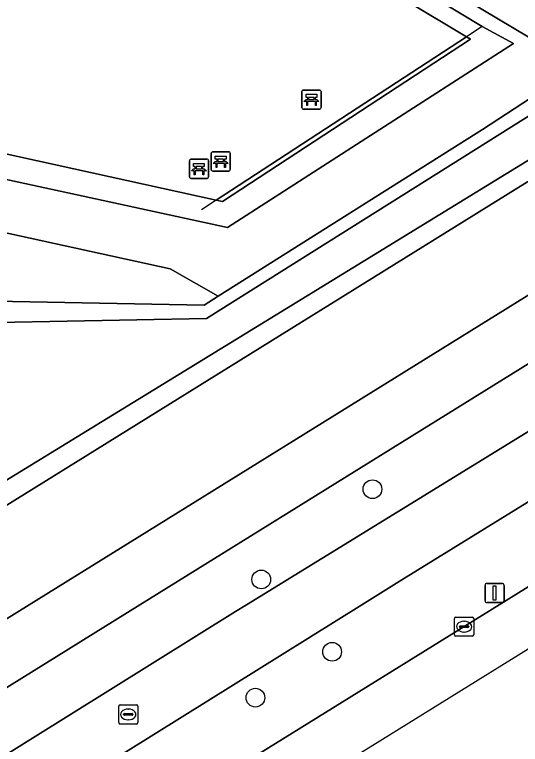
# Model space of a CAD drawing. Extents: x 159352 to 160617, y 385888 to 387323.
# Drawn here: x 160216.61 to 160243.02, y 386242.72 to 386280.84 of the extents above; entities that cross this region are included whole.
import ezdxf

# ---------------------------------------------------------------- set-up
doc = ezdxf.new("R2010")
doc.units = 0
for name, color, linetype in [('IMGEO_Bank', 7, 'Continuous'), ('IMGEO_Berm_groen', 7, 'Continuous'), ('IMGEO_Boom', 7, 'Continuous'), ('IMGEO_Fietspad_open', 7, 'Continuous'), ('IMGEO_Groenvoorziening', 7, 'Continuous'), ('IMGEO_Haag', 7, 'Continuous'), ('IMGEO_Hek', 7, 'Continuous'), ('IMGEO_Kolk', 7, 'Continuous'), ('IMGEO_Lichtmast', 7, 'Continuous'), ('IMGEO_Oever', 7, 'Continuous'), ('IMGEO_Rijbaan_regionaal_gesloten', 7, 'Continuous'), ('IMGEO_Rioolput', 7, 'Continuous'), ('IMGEO_Terreindeel_zand', 7, 'Continuous'), ('IMGEO_Voetpad_open', 7, 'Continuous'), ('IMGEO_Waterloop', 7, 'Continuous')]:
    doc.layers.add(name, color=color, linetype=linetype)

msp = doc.modelspace()

# ---------------------------------------------------------------- linework, layer by layer
at = {"layer": 'IMGEO_Bank'}
for p, q in [((160231.608, 386275.975), (160231.608, 386276.816)), ((160231.608, 386276.816), (160231.608, 386275.975)), ((160231.683, 386276.9), (160232.524, 386276.9)), ((160232.524, 386276.9), (160231.683, 386276.9)), ((160232.608, 386276.825), (160232.608, 386275.984)), ((160232.608, 386275.984), (160232.608, 386276.825)), ((160232.305, 386276.298), (160231.912, 386276.298)), ((160231.917, 386276.406), (160231.917, 386276.512)), ((160231.961, 386276.512), (160231.961, 386276.406)), ((160232.249, 386276.518), (160231.967, 386276.518)), ((160231.967, 386276.4), (160232.249, 386276.4)), ((160232.255, 386276.406), (160232.255, 386276.512)), ((160232.299, 386276.512), (160232.299, 386276.406)), ((160232.533, 386275.9), (160231.692, 386275.9)), ((160231.692, 386275.9), (160232.533, 386275.9)), ((160226.871, 386272.745), (160226.871, 386273.586)), ((160226.871, 386273.586), (160226.871, 386272.745)), ((160226.946, 386273.67), (160227.787, 386273.67)), ((160227.787, 386273.67), (160226.946, 386273.67)), ((160227.871, 386273.595), (160227.871, 386272.754)), ((160227.871, 386272.754), (160227.871, 386273.595)), ((160225.734, 386272.362), (160225.734, 386273.203)), ((160225.734, 386273.203), (160225.734, 386272.362)), ((160225.809, 386273.287), (160226.65, 386273.287)), ((160226.65, 386273.287), (160225.809, 386273.287)), ((160226.734, 386273.212), (160226.734, 386272.371)), ((160226.734, 386272.371), (160226.734, 386273.212)), ((160227.18, 386273.176), (160227.18, 386273.282)), ((160227.224, 386273.282), (160227.224, 386273.176)), ((160227.512, 386273.288), (160227.23, 386273.288)), ((160227.23, 386273.17), (160227.512, 386273.17)), ((160227.518, 386273.176), (160227.518, 386273.282)), ((160227.562, 386273.282), (160227.562, 386273.176)), ((160226.043, 386272.793), (160226.043, 386272.899)), ((160226.087, 386272.899), (160226.087, 386272.793)), ((160226.375, 386272.905), (160226.093, 386272.905)), ((160226.093, 386272.787), (160226.375, 386272.787)), ((160226.381, 386272.793), (160226.381, 386272.899)), ((160226.425, 386272.899), (160226.425, 386272.793)), ((160227.568, 386273.068), (160227.175, 386273.068)), ((160226.431, 386272.685), (160226.038, 386272.685)), ((160227.796, 386272.67), (160226.955, 386272.67)), ((160226.955, 386272.67), (160227.796, 386272.67)), ((160226.659, 386272.287), (160225.818, 386272.287)), ((160225.818, 386272.287), (160226.659, 386272.287))]:
    msp.add_line(p, q, dxfattribs=at)
for points in [[(160231.911, 386276.518), (160231.825, 386276.518), (160231.825, 386276.679), (160232.388, 386276.679), (160232.388, 386276.518), (160232.305, 386276.518)], [(160231.855, 386276.298), (160231.713, 386276.298), (160231.825, 386276.4), (160231.911, 386276.4)], [(160231.905, 386276.291), (160231.905, 386276.084), (160231.862, 386276.084), (160231.862, 386276.291)], [(160232.305, 386276.4), (160232.388, 386276.4), (160232.5, 386276.298), (160232.361, 386276.298)], [(160232.355, 386276.291), (160232.355, 386276.084), (160232.311, 386276.084), (160232.311, 386276.291)], [(160227.118, 386273.068), (160226.976, 386273.068), (160227.088, 386273.17), (160227.174, 386273.17)], [(160227.174, 386273.288), (160227.088, 386273.288), (160227.088, 386273.449), (160227.651, 386273.449), (160227.651, 386273.288), (160227.568, 386273.288)], [(160227.568, 386273.17), (160227.651, 386273.17), (160227.763, 386273.068), (160227.624, 386273.068)], [(160225.981, 386272.685), (160225.839, 386272.685), (160225.951, 386272.787), (160226.037, 386272.787)], [(160226.037, 386272.905), (160225.951, 386272.905), (160225.951, 386273.066), (160226.514, 386273.066), (160226.514, 386272.905), (160226.431, 386272.905)], [(160226.431, 386272.787), (160226.514, 386272.787), (160226.626, 386272.685), (160226.487, 386272.685)], [(160227.168, 386273.061), (160227.168, 386272.854), (160227.125, 386272.854), (160227.125, 386273.061)], [(160227.618, 386273.061), (160227.618, 386272.854), (160227.574, 386272.854), (160227.574, 386273.061)], [(160226.031, 386272.678), (160226.031, 386272.471), (160225.988, 386272.471), (160225.988, 386272.678)], [(160226.481, 386272.678), (160226.481, 386272.471), (160226.437, 386272.471), (160226.437, 386272.678)]]:
    msp.add_lwpolyline(points, dxfattribs=at)
for centre, radius, start, end in [((160231.686, 386276.822), 0.0779, 92.4484, 184.2845), ((160231.686, 386276.822), 0.0779, 92.4484, 184.2845), ((160232.53, 386276.822), 0.0779, 2.4484, 94.2845), ((160232.53, 386276.822), 0.0779, 2.4484, 94.2845), ((160231.855, 386276.291), 0.00671, 2.8957, 87.1043), ((160231.912, 386276.291), 0.00671, 92.8957, 177.1043), ((160231.91, 386276.511), 0.00671, 2.8957, 87.1043), ((160231.91, 386276.407), 0.00671, 272.8957, 357.1043), ((160231.967, 386276.511), 0.00671, 92.8957, 177.1043), ((160231.967, 386276.407), 0.00671, 182.8957, 267.1043), ((160232.249, 386276.511), 0.00671, 2.8957, 87.1043), ((160232.249, 386276.407), 0.00671, 272.8957, 357.1043), ((160232.306, 386276.511), 0.00671, 92.8957, 177.1043), ((160232.306, 386276.407), 0.00671, 182.8957, 267.1043), ((160232.304, 386276.291), 0.00671, 2.8957, 87.1043), ((160232.361, 386276.291), 0.00671, 92.8957, 177.1043), ((160231.686, 386275.978), 0.0779, 182.4484, 274.2845), ((160231.686, 386275.978), 0.0779, 182.4484, 274.2845), ((160232.53, 386275.978), 0.0779, 272.4484, 4.2845), ((160232.53, 386275.978), 0.0779, 272.4484, 4.2845), ((160226.949, 386273.592), 0.0779, 92.4484, 184.2845), ((160226.949, 386273.592), 0.0779, 92.4484, 184.2845), ((160227.793, 386273.592), 0.0779, 2.4484, 94.2845), ((160227.793, 386273.592), 0.0779, 2.4484, 94.2845), ((160225.812, 386273.209), 0.0779, 92.4484, 184.2845), ((160225.812, 386273.209), 0.0779, 92.4484, 184.2845), ((160226.656, 386273.209), 0.0779, 2.4484, 94.2845), ((160226.656, 386273.209), 0.0779, 2.4484, 94.2845), ((160227.173, 386273.281), 0.00671, 2.8957, 87.1043), ((160227.173, 386273.177), 0.00671, 272.8957, 357.1043), ((160227.23, 386273.281), 0.00671, 92.8957, 177.1043), ((160227.23, 386273.177), 0.00671, 182.8957, 267.1043), ((160227.512, 386273.281), 0.00671, 2.8957, 87.1043), ((160227.512, 386273.177), 0.00671, 272.8957, 357.1043), ((160227.569, 386273.281), 0.00671, 92.8957, 177.1043), ((160227.569, 386273.177), 0.00671, 182.8957, 267.1043), ((160226.036, 386272.898), 0.00671, 2.8957, 87.1043), ((160226.036, 386272.794), 0.00671, 272.8957, 357.1043), ((160226.093, 386272.898), 0.00671, 92.8957, 177.1043), ((160226.093, 386272.794), 0.00671, 182.8957, 267.1043), ((160226.375, 386272.898), 0.00671, 2.8957, 87.1043), ((160226.375, 386272.794), 0.00671, 272.8957, 357.1043), ((160226.432, 386272.898), 0.00671, 92.8957, 177.1043), ((160226.432, 386272.794), 0.00671, 182.8957, 267.1043), ((160227.118, 386273.061), 0.00671, 2.8957, 87.1043), ((160227.175, 386273.061), 0.00671, 92.8957, 177.1043), ((160227.567, 386273.061), 0.00671, 2.8957, 87.1043), ((160227.624, 386273.061), 0.00671, 92.8957, 177.1043), ((160225.981, 386272.678), 0.00671, 2.8957, 87.1043), ((160226.038, 386272.678), 0.00671, 92.8957, 177.1043), ((160226.43, 386272.678), 0.00671, 2.8957, 87.1043), ((160226.487, 386272.678), 0.00671, 92.8957, 177.1043), ((160226.949, 386272.748), 0.0779, 182.4484, 274.2845), ((160226.949, 386272.748), 0.0779, 182.4484, 274.2845), ((160227.793, 386272.748), 0.0779, 272.4484, 4.2845), ((160227.793, 386272.748), 0.0779, 272.4484, 4.2845), ((160225.812, 386272.365), 0.0779, 182.4484, 274.2845), ((160225.812, 386272.365), 0.0779, 182.4484, 274.2845), ((160226.656, 386272.365), 0.0779, 272.4484, 4.2845), ((160226.656, 386272.365), 0.0779, 272.4484, 4.2845)]:
    msp.add_arc(centre, radius, start, end, dxfattribs=at)
at = {"layer": 'IMGEO_Berm_groen'}
for points in [[(160136.085, 386199.531), (160197.562, 386237.706), (160217.361, 386250), (160280.651, 386289.3)], [(160171.867, 386206.529), (160184.825, 386214.566), (160189.351, 386217.397), (160194.944, 386220.881), (160205.986, 386227.734), (160241.902, 386250), (160277.498, 386272.097), (160275.395, 386275.45), (160269.644, 386271.829), (160255.723, 386262.972), (160236.826, 386251.306), (160234.731, 386250), (160213.006, 386236.458), (160199.927, 386228.554), (160192.964, 386224.15), (160186.78, 386220.38), (160182.769, 386217.937), (160173.706, 386212.336), (160115.309, 386175.902), (160101.901, 386167.553), (160088.642, 386159.467), (160065.261, 386144.977)], [(160246.681, 386273.941), (160243.381, 386272.099), (160194.655, 386241.835), (160135.165, 386205.072), (160133.244, 386203.89), (160135.508, 386199.847)]]:
    msp.add_lwpolyline(points, dxfattribs=at)
msp.add_lwpolyline([(160248.39, 386262.115), (160270.987, 386276.149), (160281.169, 386282.496), (160279.599, 386285.074), (160223.144, 386250), (160186.527, 386227.251), (160188.063, 386224.767), (160192.657, 386227.605), (160210.991, 386238.977), (160228.15, 386249.655), (160228.71, 386250)], close=True, dxfattribs=at)
at = {"layer": 'IMGEO_Boom'}
for centre in [(160235.293, 386256.048), (160229.486, 386251.333), (160233.188, 386247.556), (160229.18, 386245.158)]:
    msp.add_circle(centre, 0.489, dxfattribs=at)
at = {"layer": 'IMGEO_Fietspad_open'}
for points in [[(160330.624, 386313.388), (160330.412, 386313.221), (160330.186, 386313.073), (160328.403, 386311.966), (160325.809, 386310.37), (160318.329, 386305.703), (160298.174, 386293.075), (160283.89, 386284.19), (160282.287, 386283.193), (160281.169, 386282.496), (160270.987, 386276.149), (160248.39, 386262.115), (160228.71, 386250), (160228.15, 386249.655), (160210.991, 386238.977), (160192.657, 386227.605), (160188.063, 386224.767), (160187.028, 386224.128), (160169.753, 386213.457), (160156.375, 386205.145), (160133.731, 386191.045)], [(160065.261, 386144.977), (160088.642, 386159.467), (160101.901, 386167.553), (160115.309, 386175.902), (160173.706, 386212.336), (160182.769, 386217.937), (160186.78, 386220.38), (160192.964, 386224.15), (160199.927, 386228.554), (160213.006, 386236.458), (160234.731, 386250), (160236.826, 386251.306), (160255.723, 386262.972), (160269.644, 386271.829), (160275.395, 386275.45), (160287.853, 386283), (160305.212, 386293.736), (160327.587, 386307.586), (160329.719, 386308.905), (160330.274, 386309.249), (160331.998, 386310.35)]]:
    msp.add_lwpolyline(points, dxfattribs=at)
at = {"layer": 'IMGEO_Groenvoorziening'}
for points in [[(160194.914, 386306.664), (160212.195, 386296.459), (160213.235, 386296.99), (160241.025, 386280.222), (160242.653, 386279.327), (160227.73, 386269.715), (160200.448, 386275.646), (160200.409, 386275.477), (160199.843, 386273.004), (160224.725, 386267.558), (160227.234, 386266.126), (160241.044, 386274.837), (160246.049, 386278.106), (160238.423, 386282.674), (160213.714, 386297.525), (160208.582, 386300.629), (160216.602, 386312.902), (160258.818, 386283.572), (160259.01, 386283.439), (160260.412, 386282.465), (160261.354, 386283.029), (160259.948, 386284.005), (160259.748, 386284.144), (160217.149, 386313.739)], [(160251.819, 386277.319), (160260.412, 386282.465), (160259.01, 386283.439), (160258.818, 386283.572), (160216.602, 386312.902), (160208.582, 386300.629), (160213.714, 386297.525), (160238.423, 386282.674), (160246.049, 386278.106), (160249.051, 386280.067)]]:
    msp.add_lwpolyline(points, dxfattribs=at)
for points in [[(160198.289, 386266.208), (160199.843, 386273.004), (160200.409, 386275.477), (160200.448, 386275.646), (160227.73, 386269.715), (160242.653, 386279.327), (160241.025, 386280.222), (160213.235, 386296.99), (160212.195, 386296.459), (160240.203, 386279.685), (160240.406, 386279.564), (160227.463, 386271.075), (160227.137, 386271.147), (160190.667, 386279.182), (160190.039, 386277.936), (160199.183, 386275.921), (160193.548, 386251.151), (160192.217, 386245.298), (160193.456, 386245.083)], [(160198.289, 386266.208), (160226.501, 386265.661), (160227.234, 386266.126), (160224.725, 386267.558), (160199.843, 386273.004)]]:
    msp.add_lwpolyline(points, close=True, dxfattribs=at)
at = {"layer": 'IMGEO_Haag'}
msp.add_lwpolyline([(160213.235, 386296.99), (160212.195, 386296.459), (160240.203, 386279.685), (160240.406, 386279.564), (160227.463, 386271.075), (160227.137, 386271.147), (160190.667, 386279.182), (160190.039, 386277.936), (160199.183, 386275.921), (160193.548, 386251.151), (160192.217, 386245.298), (160193.456, 386245.083), (160198.289, 386266.208), (160199.843, 386273.004), (160200.409, 386275.477), (160200.448, 386275.646), (160227.73, 386269.715), (160242.653, 386279.327), (160241.025, 386280.222)], close=True, dxfattribs=at)
at = {"layer": 'IMGEO_Hek'}
for points in [[(160241.025, 386280.222), (160240.203, 386279.685)], [(160240.203, 386279.685), (160227.137, 386271.147)], [(160227.137, 386271.147), (160226.366, 386270.643)]]:
    msp.add_lwpolyline(points, dxfattribs=at)
at = {"layer": 'IMGEO_Kolk'}
for p, q in [((160239.577, 386248.442), (160239.577, 386249.294)), ((160239.652, 386249.368), (160240.504, 386249.368)), ((160240.065, 386249.148), (160240.09, 386249.148)), ((160240.578, 386249.294), (160240.578, 386248.442)), ((160239.836, 386248.862), (160239.836, 386248.874)), ((160240.274, 386248.825), (160239.876, 386248.825)), ((160239.879, 386248.911), (160240.277, 386248.911)), ((160240.32, 386248.874), (160240.32, 386248.862)), ((160240.504, 386248.368), (160239.652, 386248.368)), ((160240.088, 386248.588), (160240.063, 386248.588))]:
    msp.add_line(p, q, dxfattribs=at)
for points in [[(160239.577, 386248.442), (160239.577, 386249.294)], [(160239.652, 386249.368), (160240.504, 386249.368)], [(160240.578, 386249.294), (160240.578, 386248.442)], [(160240.504, 386248.368), (160239.652, 386248.368)]]:
    msp.add_lwpolyline(points, dxfattribs=at)
for centre, radius, start, end in [((160239.654, 386249.292), 0.0765, 91.552, 178.448), ((160239.654, 386249.292), 0.0765, 91.552, 178.448), ((160240.502, 386249.292), 0.0765, 1.552, 88.448), ((160240.502, 386249.292), 0.0765, 1.552, 88.448), ((160239.876, 386248.871), 0.0403, 85.8775, 175.7526), ((160239.873, 386248.861), 0.0366, 178.938, 274.7102), ((160240.277, 386248.868), 0.043, 264.8664, 352.4533), ((160240.281, 386248.873), 0.0386, 1.7309, 96.639), ((160239.654, 386248.444), 0.0765, 181.552, 268.448), ((160239.654, 386248.444), 0.0765, 181.552, 268.448), ((160240.502, 386248.444), 0.0765, 271.552, 358.448), ((160240.502, 386248.444), 0.0765, 271.552, 358.448)]:
    msp.add_arc(centre, radius, start, end, dxfattribs=at)
for centre, major_axis, ratio, start_param, end_param in [((160240.064, 386248.868), (-0.387, 0.002), 0.722429, 4.712389, 7.853982), ((160240.089, 386248.868), (-0.39, 0.002), 0.717154, 1.570796, 4.712389)]:
    msp.add_ellipse(centre, major_axis=major_axis, ratio=ratio, start_param=start_param, end_param=end_param, dxfattribs=at)
at = {"layer": 'IMGEO_Lichtmast'}
for p, q in [((160241.273, 386251.126), (160242.063, 386251.126)), ((160242.063, 386251.126), (160241.273, 386251.126)), ((160241.173, 386250.226), (160241.173, 386251.026)), ((160241.173, 386251.026), (160241.173, 386250.226)), ((160242.163, 386251.026), (160242.163, 386250.226)), ((160242.163, 386250.226), (160242.163, 386251.026)), ((160242.063, 386250.126), (160241.273, 386250.126)), ((160241.273, 386250.126), (160242.063, 386250.126))]:
    msp.add_line(p, q, dxfattribs=at)
msp.add_lwpolyline([(160241.593, 386251.001), (160241.743, 386251.001), (160241.743, 386250.251), (160241.593, 386250.251), (160241.593, 386251.001)], dxfattribs=at)
for centre, start, end in [((160241.273, 386251.026), 90, 180), ((160241.273, 386251.026), 90, 180), ((160242.063, 386251.026), 0, 90), ((160242.063, 386251.026), 360, 90), ((160241.273, 386250.226), 180, 270), ((160241.273, 386250.226), 180, 270), ((160242.063, 386250.226), 270, 0), ((160242.063, 386250.226), 270, 0)]:
    msp.add_arc(centre, 0.1, start, end, dxfattribs=at)
at = {"layer": 'IMGEO_Oever'}
msp.add_lwpolyline([(160249.051, 386280.067), (160246.049, 386278.106), (160241.044, 386274.837), (160227.234, 386266.126), (160226.501, 386265.661), (160198.289, 386266.208), (160193.456, 386245.083), (160192.217, 386245.298), (160159.353, 386224.775), (160150.235, 386219.185), (160132.742, 386208.461), (160133.887, 386206.86), (160135.165, 386205.072), (160194.655, 386241.835), (160243.381, 386272.099)], dxfattribs=at)
msp.add_lwpolyline([(160135.739, 386208.47), (160186.701, 386240.284), (160193.446, 386244.135), (160196.297, 386247.284), (160201.148, 386264.476), (160226.627, 386264.965), (160245.739, 386276.981), (160248.249, 386278.343), (160249.398, 386278.47), (160250.334, 386277.406), (160249.994, 386276.045), (160245.739, 386274.64), (160136.334, 386207.555)], close=True, dxfattribs=at)
at = {"layer": 'IMGEO_Rijbaan_regionaal_gesloten'}
for points in [[(159680.589, 385901.515), (159678.374, 385900.403), (159677.09, 385899.832), (159676.054, 385899.376), (159674.34, 385898.621), (159673.604, 385898.41), (159672.377, 385898.152), (159671.133, 385898.005), (159669.88, 385897.969), (159668.841, 385898.033), (159672.265, 385892.74), (159701.42, 385910.447), (159730.336, 385928.01), (160003.316, 386098.383), (160029.667, 386114.83), (160338.731, 386306.963), (160519.651, 386421.283), (160554.007, 386449.857), (160584.37, 386476.501)], [(160331.674, 386305.756), (160329.549, 386304.435), (160289.853, 386279.771), (160287.584, 386278.361), (160285.956, 386277.35), (160284.758, 386276.606), (160280.826, 386274.163), (160277.498, 386272.097), (160241.902, 386250), (160205.986, 386227.734), (160194.944, 386220.881), (160189.351, 386217.397), (160184.825, 386214.566), (160171.867, 386206.529), (160120.159, 386174.467)]]:
    msp.add_lwpolyline(points, dxfattribs=at)
at = {"layer": 'IMGEO_Rioolput'}
for p, q in [((160222.043, 386243.857), (160222.043, 386244.709)), ((160222.118, 386244.783), (160222.97, 386244.783)), ((160222.531, 386244.563), (160222.556, 386244.563)), ((160223.044, 386244.709), (160223.044, 386243.857)), ((160222.302, 386244.277), (160222.302, 386244.289)), ((160222.74, 386244.24), (160222.342, 386244.24)), ((160222.345, 386244.326), (160222.743, 386244.326)), ((160222.786, 386244.289), (160222.786, 386244.277)), ((160222.554, 386244.003), (160222.529, 386244.003)), ((160222.97, 386243.783), (160222.118, 386243.783))]:
    msp.add_line(p, q, dxfattribs=at)
for points in [[(160222.043, 386243.857), (160222.043, 386244.709)], [(160222.118, 386244.783), (160222.97, 386244.783)], [(160223.044, 386244.709), (160223.044, 386243.857)], [(160222.97, 386243.783), (160222.118, 386243.783)]]:
    msp.add_lwpolyline(points, dxfattribs=at)
for centre, radius, start, end in [((160222.12, 386244.707), 0.0765, 91.552, 178.448), ((160222.12, 386244.707), 0.0765, 91.552, 178.448), ((160222.968, 386244.707), 0.0765, 1.552, 88.448), ((160222.968, 386244.707), 0.0765, 1.552, 88.448), ((160222.342, 386244.286), 0.0403, 85.8775, 175.7526), ((160222.339, 386244.276), 0.0366, 178.938, 274.7102), ((160222.743, 386244.283), 0.043, 264.8664, 352.4533), ((160222.747, 386244.288), 0.0386, 1.7309, 96.639), ((160222.12, 386243.859), 0.0765, 181.552, 268.448), ((160222.12, 386243.859), 0.0765, 181.552, 268.448), ((160222.968, 386243.859), 0.0765, 271.552, 358.448), ((160222.968, 386243.859), 0.0765, 271.552, 358.448)]:
    msp.add_arc(centre, radius, start, end, dxfattribs=at)
for centre, major_axis, ratio, start_param, end_param in [((160222.53, 386244.283), (-0.387, 0.002), 0.722429, 4.712389, 7.853982), ((160222.555, 386244.283), (-0.39, 0.002), 0.717154, 1.570796, 4.712389)]:
    msp.add_ellipse(centre, major_axis=major_axis, ratio=ratio, start_param=start_param, end_param=end_param, dxfattribs=at)
at = {"layer": 'IMGEO_Terreindeel_zand'}
for points in [[(160190.667, 386279.182), (160227.137, 386271.147), (160240.203, 386279.685), (160212.195, 386296.459), (160210.32, 386295.407), (160183.921, 386280.597), (160188.992, 386279.588)], [(160240.203, 386279.685), (160227.137, 386271.147), (160227.463, 386271.075), (160240.406, 386279.564)]]:
    msp.add_lwpolyline(points, close=True, dxfattribs=at)
at = {"layer": 'IMGEO_Voetpad_open'}
for points in [[(160326.592, 386317.801), (160280.651, 386289.3), (160217.361, 386250), (160197.562, 386237.706), (160136.085, 386199.531), (160135.337, 386199.067), (160134.089, 386198.292)], [(160096.185, 386171.203), (160185.469, 386226.597), (160187.028, 386224.128), (160188.063, 386224.767), (160186.527, 386227.251), (160223.144, 386250), (160279.599, 386285.074), (160281.169, 386282.496), (160282.287, 386283.193), (160280.698, 386285.759), (160282.274, 386286.738), (160324.271, 386312.83)]]:
    msp.add_lwpolyline(points, dxfattribs=at)
at = {"layer": 'IMGEO_Waterloop'}
msp.add_lwpolyline([(160135.739, 386208.47), (160136.334, 386207.555), (160245.739, 386274.64), (160249.994, 386276.045), (160250.334, 386277.406), (160249.398, 386278.47), (160248.249, 386278.343), (160245.739, 386276.981), (160226.627, 386264.965), (160201.148, 386264.476), (160196.297, 386247.284), (160193.446, 386244.135), (160186.701, 386240.284)], close=True, dxfattribs=at)

doc.saveas('drawing.dxf')
